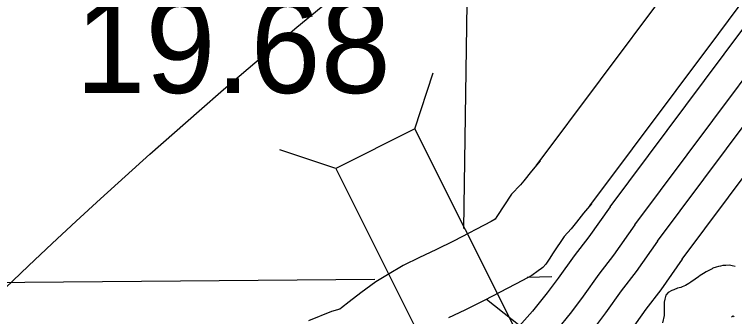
# Model space of a CAD drawing. Extents: x 22866 to 28196, y 1324810 to 1328105.
# Drawn here: x 24201 to 24308.3, y 1327052.7 to 1327097.7 of the extents above; entities that cross this region are included whole.
import ezdxf

# ---------------------------------------------------------------- set-up
doc = ezdxf.new("R2010")
doc.units = 0
for name, color, linetype in [('Default', 7, 'Continuous'), ('Level 10', 7, 'Continuous'), ('Level 19', 7, 'Continuous'), ('Level 20', 7, 'Continuous'), ('Level 5', 7, 'Continuous'), ('Level 58', 7, 'Continuous'), ('Level 9', 7, 'Continuous')]:
    doc.layers.add(name, color=color, linetype=linetype)

msp = doc.modelspace()

# ---------------------------------------------------------------- linework, layer by layer
at = {"layer": 'Default'}
msp.add_ellipse((24246.97, 1327041), major_axis=(-142.09, -128.47), ratio=0.229165, dxfattribs=at)
at = {"layer": 'Level 10'}
for points in [[(24278.78, 1327075.17), (24297.96, 1327100.85), (24305.15, 1327110.57)], [(24278.78, 1327075.17), (24297.96, 1327100.85), (24305.15, 1327110.57)], [(24286.78, 1327069.2), (24305.97, 1327094.9), (24313.17, 1327104.63)], [(24286.78, 1327069.2), (24305.97, 1327094.9), (24313.17, 1327104.63)], [(24279.37, 1327075.91), (24278.07, 1327074.36), (24276.93, 1327072.9), (24276.46, 1327072.3), (24275.12, 1327070.91), (24272.91, 1327067.58), (24272.67, 1327067.19), (24272.06, 1327066.86), (24266.57, 1327063.99), (24263.84, 1327062.62), (24261.42, 1327061.5), (24258.98, 1327060.3), (24256.65, 1327058.92), (24254.9, 1327057.87), (24252.63, 1327056.23), (24250.9, 1327054.9), (24249.79, 1327054), (24249.55, 1327053.81), (24248.26, 1327053.43), (24244.84, 1327052.04)], [(24279.37, 1327075.91), (24278.07, 1327074.36), (24276.93, 1327072.9), (24276.46, 1327072.3), (24275.12, 1327070.91), (24272.91, 1327067.58), (24272.67, 1327067.19), (24272.06, 1327066.86), (24266.57, 1327063.99), (24263.84, 1327062.62), (24261.42, 1327061.5), (24258.98, 1327060.3), (24256.65, 1327058.92), (24254.9, 1327057.87), (24252.63, 1327056.23), (24250.9, 1327054.9), (24249.79, 1327054), (24249.55, 1327053.81), (24248.26, 1327053.43), (24244.84, 1327052.04)], [(24287.01, 1327069.5), (24285.83, 1327068.09), (24284.79, 1327066.75), (24283.99, 1327065.74), (24282.93, 1327064.64), (24281.31, 1327062.19), (24280.71, 1327061.23), (24280.21, 1327060.52), (24279.76, 1327060.01), (24279.59, 1327059.84), (24279.09, 1327059.48), (24278.14, 1327058.81), (24276.75, 1327058.06), (24271.11, 1327055.11), (24268.16, 1327053.63), (24265.71, 1327052.5)], [(24287.01, 1327069.5), (24285.83, 1327068.09), (24284.79, 1327066.75), (24283.99, 1327065.74), (24282.93, 1327064.64), (24281.31, 1327062.19), (24280.71, 1327061.23), (24280.21, 1327060.52), (24279.76, 1327060.01), (24279.59, 1327059.84), (24279.09, 1327059.48), (24278.14, 1327058.81), (24276.75, 1327058.06), (24271.11, 1327055.11), (24268.16, 1327053.63), (24265.71, 1327052.5)]]:
    msp.add_lwpolyline(points, dxfattribs=at)
at = {"layer": 'Level 19'}
for points in [[(24289.78, 1327069.04), (24320.85, 1327110.67), (24332.96, 1327127.2), (24333.98, 1327128.32)], [(24289.78, 1327069.04), (24320.85, 1327110.67), (24332.96, 1327127.2), (24333.98, 1327128.32)], [(24293.5, 1327066.38), (24324.52, 1327107.95), (24336.5, 1327124.3), (24338.44, 1327126.43)], [(24293.5, 1327066.38), (24324.52, 1327107.95), (24336.5, 1327124.3), (24338.44, 1327126.43)], [(24296.84, 1327063.92), (24327.86, 1327105.48), (24339.73, 1327121.67), (24342.99, 1327125.25), (24343.05, 1327125.33)], [(24296.84, 1327063.92), (24327.86, 1327105.48), (24339.73, 1327121.67), (24342.99, 1327125.25), (24343.05, 1327125.33)], [(24300.55, 1327061.24), (24331.54, 1327102.76), (24343.27, 1327118.77), (24346.47, 1327122.29), (24347.24, 1327123.26)], [(24300.55, 1327061.24), (24331.54, 1327102.76), (24343.27, 1327118.77), (24346.47, 1327122.29), (24347.24, 1327123.26)], [(24289.78, 1327069.04), (24286.63, 1327064.57), (24284.43, 1327061.72), (24282.07, 1327058.4), (24280.44, 1327056.21), (24278.21, 1327053.48), (24275.85, 1327050.79)], [(24289.78, 1327069.04), (24286.63, 1327064.57), (24284.43, 1327061.72), (24282.07, 1327058.4), (24280.44, 1327056.21), (24278.21, 1327053.48), (24275.85, 1327050.79)], [(24293.46, 1327066.34), (24290.31, 1327061.86), (24288.11, 1327058.99), (24285.76, 1327055.71), (24284.05, 1327053.4), (24281.7, 1327050.53)], [(24293.46, 1327066.34), (24290.31, 1327061.86), (24288.11, 1327058.99), (24285.76, 1327055.71), (24284.05, 1327053.4), (24281.7, 1327050.53)], [(24296.84, 1327063.92), (24293.66, 1327059.39), (24291.45, 1327056.52), (24289.12, 1327053.26), (24287.33, 1327050.84)], [(24296.84, 1327063.92), (24293.66, 1327059.39), (24291.45, 1327056.52), (24289.12, 1327053.26), (24287.33, 1327050.84)], [(24300.55, 1327061.24), (24297.34, 1327056.68), (24295.12, 1327053.79), (24292.82, 1327050.57)], [(24300.55, 1327061.24), (24297.34, 1327056.68), (24295.12, 1327053.79), (24292.82, 1327050.57)]]:
    msp.add_lwpolyline(points, dxfattribs=at)
at = {"layer": 'Level 20'}
for p, q in [((24260.68, 1327080.66), (24263.45, 1327088.99)), ((24260.68, 1327080.66), (24263.45, 1327088.99)), ((24260.68, 1327080.66), (24248.91, 1327074.76)), ((24260.68, 1327080.66), (24248.91, 1327074.76)), ((24275.79, 1327050.54), (24260.68, 1327080.66)), ((24275.79, 1327050.54), (24260.68, 1327080.66)), ((24248.91, 1327074.76), (24240.58, 1327077.53)), ((24248.91, 1327074.76), (24240.58, 1327077.53)), ((24248.91, 1327074.76), (24266.62, 1327039.45)), ((24248.91, 1327074.76), (24266.62, 1327039.45)), ((24296.77, 1327035.21), (24271.38, 1327055.24)), ((24296.77, 1327035.21), (24271.38, 1327055.24))]:
    msp.add_line(p, q, dxfattribs=at)
at = {"layer": 'Level 5'}
for points in [[(24268.02, 1327065.83), (24268.72, 1327112.82)], [(24268.02, 1327065.83), (24268.72, 1327112.82)], [(24281.1, 1327058.59), (24277.45, 1327058.52)], [(24281.1, 1327058.59), (24277.45, 1327058.52)], [(24132.35, 1327054.69), (24179.34, 1327057.63), (24254.72, 1327058.24)], [(24132.35, 1327054.69), (24179.34, 1327057.63), (24254.72, 1327058.24)]]:
    msp.add_lwpolyline(points, dxfattribs=at)
at = {"layer": 'Level 9'}
for points in [[(24308.44, 1327060.14), (24307.97, 1327060.23), (24307.57, 1327060.33), (24307.04, 1327060.32), (24306.88, 1327060.31), (24306.58, 1327060.28), (24306.25, 1327060.2), (24305.95, 1327060.17), (24305.62, 1327060.06), (24305.12, 1327059.92), (24304.99, 1327059.82), (24304.1, 1327059.33), (24303.71, 1327059.09), (24303.22, 1327058.79), (24302.95, 1327058.61), (24302.46, 1327058.24), (24301.84, 1327057.8), (24301.51, 1327057.62), (24301.02, 1327057.32), (24300.52, 1327057.11), (24300.32, 1327057.04), (24299.86, 1327056.9), (24299.3, 1327056.69), (24299, 1327056.55), (24298.44, 1327056.27), (24298.12, 1327055.9), (24297.93, 1327055.3), (24297.87, 1327054.83), (24297.83, 1327053.5), (24297.84, 1327052.86), (24297.62, 1327051.76)], [(24308.44, 1327060.14), (24307.97, 1327060.23), (24307.57, 1327060.33), (24307.04, 1327060.32), (24306.88, 1327060.31), (24306.58, 1327060.28), (24306.25, 1327060.2), (24305.95, 1327060.17), (24305.62, 1327060.06), (24305.12, 1327059.92), (24304.99, 1327059.82), (24304.1, 1327059.33), (24303.71, 1327059.09), (24303.22, 1327058.79), (24302.95, 1327058.61), (24302.46, 1327058.24), (24301.84, 1327057.8), (24301.51, 1327057.62), (24301.02, 1327057.32), (24300.52, 1327057.11), (24300.32, 1327057.04), (24299.86, 1327056.9), (24299.3, 1327056.69), (24299, 1327056.55), (24298.44, 1327056.27), (24298.12, 1327055.9), (24297.93, 1327055.3), (24297.87, 1327054.83), (24297.83, 1327053.5), (24297.84, 1327052.86), (24297.62, 1327051.76)], [(24307.88, 1327052.64), (24308.01, 1327052.74), (24308.14, 1327052.78), (24308.27, 1327052.68)], [(24307.88, 1327052.64), (24308.01, 1327052.74), (24308.14, 1327052.78), (24308.27, 1327052.68)]]:
    msp.add_lwpolyline(points, dxfattribs=at)

# ---------------------------------------------------------------- texts
at = {"layer": 'Level 58'}
msp.add_text('19.68', height=14.044, dxfattribs=at).set_placement((24210.12, 1327086.01))
msp.add_text('19.68', height=14.044, dxfattribs=at).set_placement((24210.12, 1327086.01))

doc.saveas('drawing.dxf')
